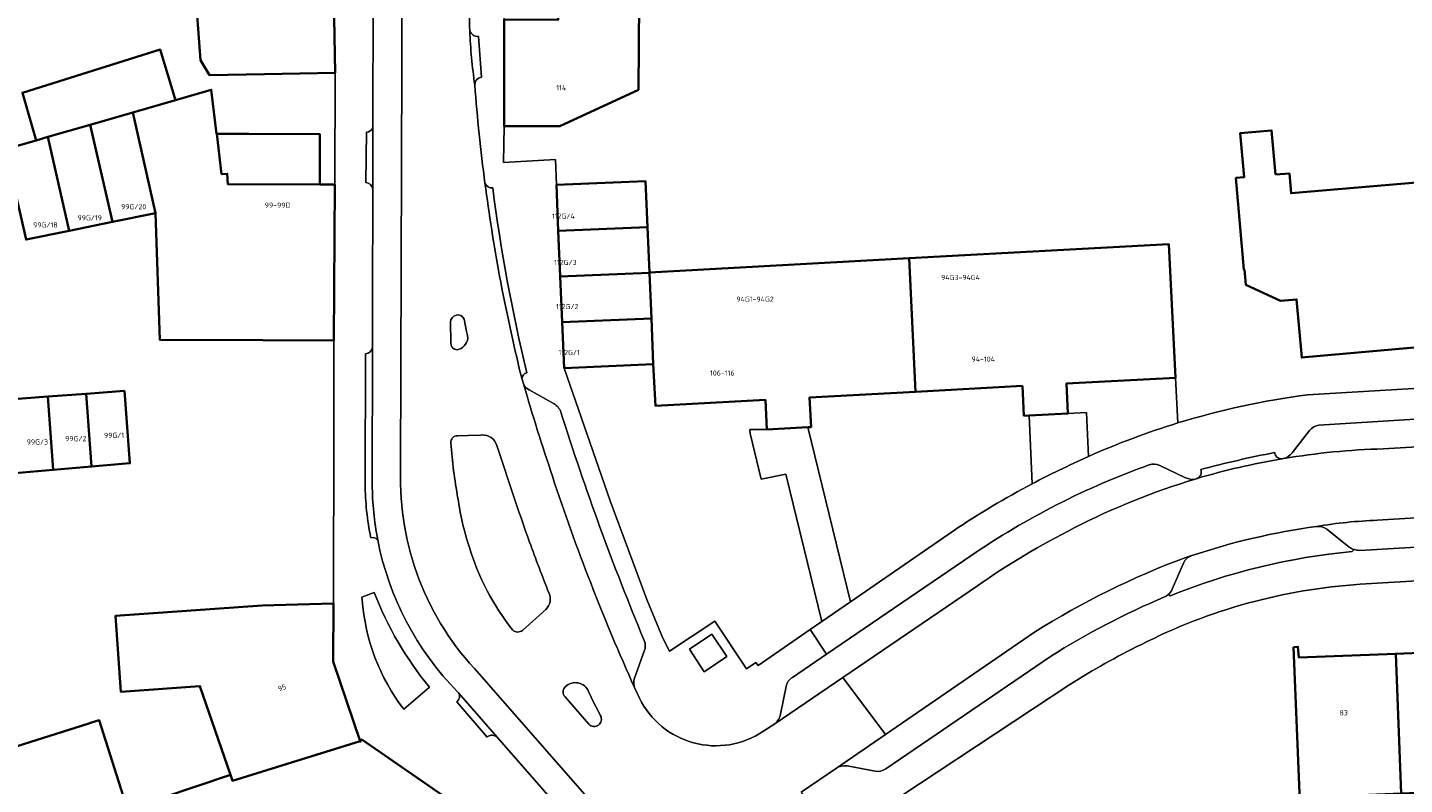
# Model space of a CAD drawing. Header units: metres. Extents: x 197700 to 204338, y 317132 to 325229.
# Tile 830 of 1056: x 202359 to 202456, y 320626 to 320679. Entities that reach past the tile are written whole.
import ezdxf
from ezdxf.enums import TextEntityAlignment as Align

# ---------------------------------------------------------------- set-up
doc = ezdxf.new("R2010")
doc.units = ezdxf.units.M
for name, color, linetype, lineweight in [('B-WE-OG-BEBOUWING-GV', 7, 'Continuous', 35), ('B-WE-OG-BEBOUWING-T18', 10, 'Continuous', 18), ('B-WE-OG-TERREIN_CULTUURSCHEIDING-GV', 7, 'Continuous', 18), ('B-WE-OG-TERREIN_ERF-GV', 7, 'Continuous', 18), ('B-WE-OG-WEG-GV', 7, 'Continuous', 18), ('B-WE-VH-VERHARDING_ASFALT-GV', 252, 'Continuous', 18), ('B-WE-VH-VERHARDING_BETONSTRAATSTEEN-GV', 252, 'Continuous', 18), ('B-WE-VH-VERHARDING_OPEN-GV', 252, 'Continuous', 18), ('B-WE-VH-VERHARDING_STRAATBAKSTEEN-GV', 252, 'Continuous', 18), ('B-WE-VH-VERHARDING_TEGEL-GV', 252, 'Continuous', 18)]:
    doc.layers.add(name, color=color, linetype=linetype, lineweight=lineweight)
doc.styles.add('NLCS-ISO-M200-T18', font='NLCS-ISO.ttf', dxfattribs={"height": 0.36})

msp = doc.modelspace()

# ---------------------------------------------------------------- linework, layer by layer
at = {"layer": 'B-WE-OG-BEBOUWING-GV'}
for points in [[(202380.646, 320676.01), (202380.526, 320682.462), (202370.786, 320682.262), (202371.182, 320676.907), (202371.818, 320675.846), (202375.666, 320675.917)], [(202392.496, 320679.75), (202392.494, 320672.275), (202396.394, 320672.274), (202401.919, 320674.818), (202401.971, 320681.045), (202396.306, 320681.028), (202396.293, 320679.733)], [(202360.48, 320671.507), (202363.454, 320672.368), (202366.431, 320673.23), (202369.43, 320674.098), (202368.351, 320677.651), (202358.683, 320674.609), (202359.65, 320671.267)], [(202380.553, 320657.22), (202380.602, 320668.168), (202379.552, 320668.173), (202373.095, 320668.206), (202373.067, 320668.925), (202372.667, 320668.909), (202372.322, 320671.726), (202372.317, 320671.726), (202371.942, 320674.825), (202369.43, 320674.098), (202366.431, 320673.23), (202368.036, 320666.163), (202368.329, 320657.276), (202375.554, 320657.243)], [(202368.036, 320666.163), (202366.431, 320673.23), (202363.454, 320672.368), (202365.004, 320665.545)], [(202357.507, 320670.647), (202358.947, 320664.311), (202361.975, 320664.928), (202360.48, 320671.507), (202359.65, 320671.267)], [(202363.454, 320672.368), (202360.48, 320671.507), (202361.975, 320664.928), (202365.004, 320665.545)], [(202379.552, 320668.173), (202379.568, 320671.693), (202374.568, 320671.716), (202372.322, 320671.726), (202372.667, 320668.909), (202373.067, 320668.925), (202373.095, 320668.206)], [(202446.618, 320668.87), (202446.358, 320671.969), (202444.157, 320671.784), (202444.417, 320668.682), (202443.844, 320668.633), (202444.395, 320662.197), (202444.445, 320662.201), (202444.536, 320661.133), (202446.985, 320660.011), (202448.111, 320660.11), (202448.472, 320656.026), (202448.698, 320656.046), (202488.868, 320659.601), (202487.86, 320670.983), (202447.719, 320667.559), (202447.6, 320668.954)], [(202396.161, 320668.138), (202396.296, 320664.925), (202402.56, 320665.189), (202402.425, 320668.402)], [(202402.695, 320661.978), (202402.694, 320661.997), (202402.56, 320665.189), (202396.296, 320664.925), (202396.432, 320661.714)], [(202428.866, 320654.039), (202428.975, 320651.943), (202429.329, 320651.961), (202432.061, 320652.103), (202431.951, 320654.201), (202439.621, 320654.6), (202439.131, 320663.997), (202420.912, 320662.997), (202421.368, 320653.627)], [(202420.912, 320662.997), (202402.694, 320661.997), (202402.695, 320661.978), (202402.826, 320658.767), (202402.958, 320655.556), (202403.117, 320652.632), (202410.826, 320653.053), (202410.939, 320650.98), (202413.799, 320651.136), (202414.034, 320651.149), (202413.921, 320653.217), (202421.368, 320653.627)], [(202402.826, 320658.767), (202402.695, 320661.978), (202396.432, 320661.714), (202396.568, 320658.503)], [(202396.568, 320658.503), (202396.703, 320655.292), (202402.958, 320655.556), (202402.826, 320658.767)], [(202360.848, 320648.146), (202360.465, 320653.287), (202357.773, 320653.086), (202358.159, 320647.912)], [(202360.465, 320653.287), (202360.848, 320648.146), (202363.539, 320648.38), (202363.158, 320653.487)], [(202363.539, 320648.38), (202366.228, 320648.613), (202365.851, 320653.688), (202363.158, 320653.487)], [(202373.296, 320626.742), (202373.435, 320626.34), (202382.38, 320629.104), (202380.507, 320634.715), (202380.519, 320638.783), (202380.496, 320638.782), (202375.522, 320638.639), (202365.209, 320637.903), (202365.606, 320632.57), (202371.141, 320632.981)], [(202447.888, 320635.713), (202448.351, 320624.352), (202448.68, 320624.365), (202448.647, 320625.164), (202455.458, 320625.442), (202455.071, 320635.253), (202448.261, 320634.985), (202448.2, 320635.734)], [(202455.458, 320625.442), (202462.288, 320625.721), (202462.321, 320624.922), (202462.651, 320624.936), (202462.188, 320636.297), (202461.876, 320636.285), (202461.882, 320635.522), (202455.071, 320635.253)], [(202364.599, 320623.609), (202366.135, 320624.084), (202366.059, 320624.323), (202364.084, 320630.586), (202363.471, 320630.393), (202363.353, 320630.356), (202354.606, 320627.594), (202336.084, 320621.747), (202338.5, 320615.269), (202339.269, 320615.515), (202342.583, 320616.574), (202351.536, 320619.435), (202357.323, 320621.284)], [(202382.38, 320629.104), (202373.435, 320626.34), (202373.296, 320626.742), (202366.059, 320624.323), (202366.135, 320624.084), (202364.599, 320623.609), (202365.934, 320620.254), (202369.505, 320621.815), (202370.379, 320619.878), (202369.905, 320619.599), (202371.547, 320615.927), (202374.164, 320617.096), (202374.091, 320617.187), (202376.532, 320618.316), (202379.1, 320619.859), (202388.78, 320624.654), (202388.682, 320624.721), (202388.808, 320624.876), (202382.504, 320629.231), (202382.391, 320629.071)]]:
    msp.add_lwpolyline(points, close=True, dxfattribs=at)
at = {"layer": 'B-WE-OG-TERREIN_CULTUURSCHEIDING-GV'}
for points in [[(202449.51, 320644.18, 0.046512), (202440.749, 320642.134)], [(202450.226, 320643.982, 0.19125), (202449.51, 320644.18)], [(202452.137, 320642.565, -0.065348), (202451.799, 320642.715)], [(202439.234, 320639.317, -0.072134), (202451.999, 320642.419)], [(202440.749, 320642.134, 0.221891), (202440.176, 320641.609)], [(202439.374, 320639.772, -0.124476), (202439.105, 320639.396)], [(202382.53, 320639.032, 0.145376), (202385.444, 320631.357)], [(202387.261, 320632.902, -0.08119), (202383.378, 320639.543)]]:
    msp.add_lwpolyline(points, format="xyb", dxfattribs=at)
for points in [[(202451.799, 320642.715), (202450.226, 320643.982)], [(202451.999, 320642.419), (202452.137, 320642.565)], [(202440.176, 320641.609), (202439.374, 320639.772)], [(202383.378, 320639.543), (202383.197, 320639.477), (202382.518, 320639.209), (202382.53, 320639.032)], [(202439.105, 320639.396), (202439.234, 320639.317)], [(202385.444, 320631.357), (202387.261, 320632.902)]]:
    msp.add_lwpolyline(points, dxfattribs=at)
at = {"layer": 'B-WE-OG-TERREIN_ERF-GV'}
for points in [[(202392.635, 320686.588), (202392.496, 320679.75), (202396.293, 320679.733), (202396.306, 320681.028), (202401.971, 320681.045), (202401.919, 320674.818), (202396.394, 320672.274), (202392.494, 320672.275), (202392.449, 320669.712), (202396.088, 320669.919), (202396.161, 320668.138), (202402.425, 320668.402), (202402.56, 320665.189), (202402.694, 320661.997), (202420.912, 320662.997), (202439.131, 320663.997), (202439.621, 320654.6), (202439.785, 320651.439)], [(202357.507, 320670.647), (202359.65, 320671.267), (202358.683, 320674.609), (202368.351, 320677.651), (202369.43, 320674.098), (202371.942, 320674.825), (202372.317, 320671.726), (202372.322, 320671.726), (202374.568, 320671.716), (202379.568, 320671.693), (202379.552, 320668.173), (202380.602, 320668.168), (202380.646, 320676.01), (202375.666, 320675.917), (202371.818, 320675.846), (202371.182, 320676.907), (202370.786, 320682.262)], [(202354.606, 320627.594), (202363.353, 320630.356), (202363.471, 320630.393), (202364.084, 320630.586), (202366.059, 320624.323), (202373.296, 320626.742), (202371.141, 320632.981), (202365.606, 320632.57), (202365.209, 320637.903), (202375.522, 320638.639), (202380.496, 320638.782), (202380.519, 320638.783), (202380.533, 320651.048), (202380.553, 320657.22), (202375.554, 320657.243), (202368.329, 320657.276), (202368.036, 320666.163), (202365.004, 320665.545), (202361.975, 320664.928), (202358.947, 320664.311)], [(202439.785, 320651.439), (202439.621, 320654.6), (202431.951, 320654.201)], [(202431.951, 320654.201), (202432.061, 320652.103), (202433.372, 320652.172), (202433.511, 320649.095)], [(202448.881, 320653.417), (202474.361, 320654.936)], [(202357.773, 320653.086), (202360.465, 320653.287), (202363.158, 320653.487), (202365.851, 320653.688), (202366.228, 320648.613), (202363.539, 320648.38), (202360.848, 320648.146), (202358.159, 320647.912)], [(202429.329, 320651.961), (202428.975, 320651.943), (202428.866, 320654.039), (202421.368, 320653.627), (202413.921, 320653.217), (202414.034, 320651.149), (202413.799, 320651.136), (202416.791, 320638.887), (202424.028, 320643.879)], [(202429.562, 320647.175), (202429.329, 320651.961)], [(202456.434, 320551.675), (202456.072, 320564.289), (202455.873, 320571.239), (202452.932, 320616.532), (202452.857, 320617.687), (202467.508, 320619.811), (202466.405, 320640.909), (202463.352, 320640.764), (202452.574, 320640.123)], [(202432.198, 320633.084), (202416.407, 320622.657), (202415.977, 320621.604), (202415.905, 320620.685)]]:
    msp.add_lwpolyline(points, dxfattribs=at)
for points in [[(202444.417, 320668.682), (202444.157, 320671.784), (202446.358, 320671.969), (202446.618, 320668.87), (202447.6, 320668.954), (202447.719, 320667.559), (202487.86, 320670.983), (202488.868, 320659.601), (202448.698, 320656.046), (202448.472, 320656.026), (202448.111, 320660.11), (202446.985, 320660.011), (202444.536, 320661.133), (202444.445, 320662.201), (202444.395, 320662.197), (202443.844, 320668.633)], [(202410.826, 320653.053), (202403.117, 320652.632), (202402.958, 320655.556), (202396.703, 320655.292), (202399.941, 320645.973), (202402.518, 320639.051), (202403.64, 320636.351), (202404.098, 320635.434), (202407.27, 320637.536), (202409.508, 320634.2), (202410.167, 320634.636), (202410.315, 320634.421), (202413.969, 320636.941), (202414.779, 320637.5), (202412.275, 320647.839), (202410.525, 320647.495), (202409.762, 320650.71), (202409.736, 320650.972), (202410.939, 320650.98)], [(202455.458, 320625.442), (202448.647, 320625.164), (202448.68, 320624.365), (202448.351, 320624.352), (202447.888, 320635.713), (202448.2, 320635.734), (202448.261, 320634.985), (202455.071, 320635.253), (202461.882, 320635.522), (202461.876, 320636.285), (202462.188, 320636.297), (202462.651, 320624.936), (202462.321, 320624.922), (202462.288, 320625.721)]]:
    msp.add_lwpolyline(points, close=True, dxfattribs=at)
for points in [[(202439.785, 320651.439, -0.041762), (202448.881, 320653.417)], [(202433.511, 320649.095, -0.029986), (202439.785, 320651.439)], [(202424.028, 320643.879, -0.026091), (202429.562, 320647.175)], [(202452.574, 320640.123, 0.101821), (202437.181, 320635.882)], [(202437.181, 320635.882, 0.02891), (202432.198, 320633.084)]]:
    msp.add_lwpolyline(points, format="xyb", dxfattribs=at)
at = {"layer": 'B-WE-OG-WEG-GV'}
for points in [[(202389.222, 320650.547, 0.428038), (202388.748, 320650.032)], [(202391.984, 320649.869, 0.339901), (202390.949, 320650.599)], [(202388.748, 320650.032, 0.025363), (202389.252, 320646.167)], [(202394.28, 320643.087, -0.009806), (202391.984, 320649.869)], [(202389.252, 320646.167, 0.042616), (202390.052, 320642.7)], [(202390.052, 320642.7, 0.09442), (202393.086, 320636.93)], [(202395.633, 320639.514, -0.006464), (202394.28, 320643.087)], [(202395.41, 320638.363, 0.340935), (202395.633, 320639.514)], [(202393.086, 320636.93, 0.408523), (202393.796, 320636.904)]]:
    msp.add_lwpolyline(points, format="xyb", dxfattribs=at)
for points in [[(202389.981, 320650.555), (202389.222, 320650.547)], [(202390.949, 320650.599), (202390.848, 320650.594), (202389.981, 320650.555)], [(202393.796, 320636.904), (202395.41, 320638.363)]]:
    msp.add_lwpolyline(points, dxfattribs=at)
at = {"layer": 'B-WE-VH-VERHARDING_ASFALT-GV'}
for points in [[(202473.177, 320650.752), (202454.195, 320649.624)], [(202447.187, 320648.945), (202447.068, 320648.925)], [(202441.125, 320647.543), (202440.98, 320647.5)], [(202453.773, 320644.609), (202475.937, 320645.943), (202478.087, 320646.06)], [(202440.344, 320642.011), (202440.749, 320642.134)], [(202425.708, 320640.021), (202416.27, 320633.587), (202419.261, 320629.574), (202429.723, 320636.762)]]:
    msp.add_lwpolyline(points, dxfattribs=at)
for points in [[(202454.195, 320649.624, 0.034398), (202447.187, 320648.945)], [(202447.068, 320648.925, 0.030256), (202441.125, 320647.543)], [(202440.98, 320647.5, 0.045768), (202432.508, 320644.078)], [(202449.51, 320644.18, -0.033559), (202453.773, 320644.609)], [(202432.508, 320644.078, 0.035801), (202425.708, 320640.021)], [(202440.749, 320642.134, -0.046512), (202449.51, 320644.18)], [(202429.723, 320636.762, -0.05228), (202440.344, 320642.011)]]:
    msp.add_lwpolyline(points, format="xyb", dxfattribs=at)
at = {"layer": 'B-WE-VH-VERHARDING_BETONSTRAATSTEEN-GV'}
for points in [[(202385.346, 320683.823), (202385.23, 320648.154)], [(202390.895, 320675.693), (202390.697, 320678.552)], [(202382.828, 320671.856), (202382.78, 320668.31)], [(202383.27, 320667.845), (202383.279, 320672.151)], [(202388.737, 320658.505), (202388.746, 320657.057)], [(202388.746, 320657.057), (202388.737, 320658.505)], [(202389.946, 320657.365), (202389.913, 320657.58), (202389.855, 320657.86), (202389.7, 320658.724)], [(202389.7, 320658.724), (202389.855, 320657.86), (202389.913, 320657.58), (202389.946, 320657.365)], [(202382.776, 320656.299), (202382.744, 320647.167)], [(202383.238, 320647.115), (202383.248, 320656.762)], [(202393.866, 320654.116), (202393.736, 320654.567), (202393.688, 320654.741)], [(202393.688, 320654.741), (202393.736, 320654.567)], [(202475.608, 320652.893), (202449.68, 320651.288)], [(202389.222, 320650.547), (202389.981, 320650.555), (202390.848, 320650.594), (202390.949, 320650.599)], [(202449.018, 320650.914), (202447.788, 320649.339)], [(202454.195, 320649.624), (202473.177, 320650.752)], [(202440.32, 320647.599), (202438.518, 320648.459)], [(202478.087, 320646.06), (202475.937, 320645.943), (202453.773, 320644.609)], [(202450.226, 320643.982), (202451.799, 320642.715)], [(202452.542, 320642.499), (202475.401, 320643.857)], [(202425.251, 320642.122), (202415.113, 320635.209), (202412.72, 320633.578)], [(202439.374, 320639.772), (202440.176, 320641.609)], [(202440.749, 320642.134), (202440.344, 320642.011)], [(202416.27, 320633.587), (202425.708, 320640.021)], [(202395.41, 320638.363), (202393.796, 320636.904)], [(202429.723, 320636.762), (202419.261, 320629.574)], [(202419.275, 320627.167), (202430.843, 320635.06)], [(202390.745, 320633.843), (202406.851, 320615.42), (202411.46, 320618.04)], [(202401.989, 320632.126), (202401.85, 320632.431), (202401.646, 320632.878)], [(202413.343, 320625.528), (202415.82, 320627.21), (202419.261, 320629.574), (202416.27, 320633.587), (202411.489, 320630.328), (202410.656, 320629.789)], [(202411.489, 320630.328), (202416.27, 320633.587)], [(202412.282, 320632.953), (202411.894, 320631.014)], [(202389.182, 320631.87), (202391.303, 320629.395)], [(202392.006, 320629.389), (202389.284, 320632.504)], [(202396.775, 320632.218), (202398.437, 320630.305)], [(202398.437, 320630.305), (202396.775, 320632.218)], [(202399.252, 320630.902), (202399.099, 320631.233), (202398.793, 320631.805), (202398.425, 320632.607)], [(202398.425, 320632.607), (202398.793, 320631.805), (202399.099, 320631.233), (202399.252, 320630.902)], [(202419.261, 320629.574), (202415.82, 320627.21)], [(202416.565, 320627.373), (202418.525, 320627.01)]]:
    msp.add_lwpolyline(points, dxfattribs=at)
for points in [[(202390.081, 320678.972, -0.027813), (202390.142, 320683.034)], [(202390.436, 320675.152, -0.025936), (202390.081, 320678.972)], [(202390.697, 320678.552, -0.347471), (202390.081, 320678.972)], [(202390.081, 320678.972, 0.025936), (202390.436, 320675.152)], [(202390.436, 320675.152, -0.397948), (202390.895, 320675.693)], [(202391.15, 320668.269, -0.015113), (202390.436, 320675.152)], [(202383.279, 320672.151, -0.333017), (202382.828, 320671.856)], [(202382.78, 320668.31, -0.375961), (202383.27, 320667.845)], [(202392.173, 320661.749, -0.012706), (202391.15, 320668.269)], [(202391.696, 320667.932, -0.330099), (202391.15, 320668.269)], [(202391.15, 320668.269, 0.012706), (202392.173, 320661.749)], [(202394.084, 320654.961, -0.026964), (202391.696, 320667.932)], [(202393.688, 320654.741, -0.012722), (202392.173, 320661.749)], [(202392.173, 320661.749, 0.012722), (202393.688, 320654.741)], [(202389.7, 320658.724, 0.823168), (202388.737, 320658.505)], [(202388.737, 320658.505, -0.823168), (202389.7, 320658.724)], [(202388.746, 320657.057, 0.406615), (202389.197, 320656.574)], [(202389.197, 320656.574, -0.406615), (202388.746, 320657.057)], [(202389.197, 320656.574, 0.315431), (202389.946, 320657.365)], [(202389.946, 320657.365, -0.315431), (202389.197, 320656.574)], [(202383.248, 320656.762, -0.390507), (202382.776, 320656.299)], [(202393.736, 320654.567, -0.306786), (202394.084, 320654.961)], [(202395.884, 320647.7, -0.008851), (202393.866, 320654.116)], [(202449.68, 320651.288, 0.170949), (202449.018, 320650.914)], [(202388.748, 320650.032, -0.428038), (202389.222, 320650.547)], [(202390.949, 320650.599, -0.339901), (202391.984, 320649.869)], [(202389.252, 320646.167, -0.025363), (202388.748, 320650.032)], [(202391.984, 320649.869, 0.009806), (202394.28, 320643.087)], [(202446.578, 320649.364, 0.017514), (202441.392, 320648.179)], [(202447.068, 320648.925, -0.416682), (202446.578, 320649.364)], [(202447.187, 320648.945, -0.034398), (202454.195, 320649.624)], [(202447.788, 320649.339, -0.187648), (202447.187, 320648.945)], [(202437.758, 320648.499, 0.064001), (202425.251, 320642.122)], [(202438.518, 320648.459, 0.196973), (202437.758, 320648.499)], [(202441.125, 320647.543, -0.030256), (202447.068, 320648.925)], [(202385.23, 320648.154, 0.202951), (202390.745, 320633.843)], [(202401.646, 320632.878, -0.026738), (202395.884, 320647.7)], [(202432.508, 320644.078, -0.045768), (202440.98, 320647.5)], [(202440.98, 320647.5, -0.171001), (202440.32, 320647.599)], [(202441.392, 320648.179, -0.37138), (202441.125, 320647.543)], [(202382.744, 320647.167, 0.052466), (202383.143, 320643.382)], [(202383.621, 320643.25, -0.046294), (202383.238, 320647.115)], [(202390.052, 320642.7, -0.042616), (202389.252, 320646.167)], [(202453.773, 320644.609, 0.033559), (202449.51, 320644.18)], [(202425.708, 320640.021, -0.035801), (202432.508, 320644.078)], [(202449.51, 320644.18, -0.19125), (202450.226, 320643.982)], [(202383.143, 320643.382, -0.285836), (202383.621, 320643.25)], [(202393.086, 320636.93, -0.09442), (202390.052, 320642.7)], [(202394.28, 320643.087, 0.006464), (202395.633, 320639.514)], [(202451.799, 320642.715, 0.065348), (202452.137, 320642.565)], [(202452.137, 320642.565, 0.069307), (202452.542, 320642.499)], [(202440.344, 320642.011, 0.05228), (202429.723, 320636.762)], [(202440.176, 320641.609, -0.221891), (202440.749, 320642.134)], [(202439.105, 320639.396, 0.124476), (202439.374, 320639.772)], [(202395.633, 320639.514, -0.340935), (202395.41, 320638.363)], [(202430.843, 320635.06, -0.040824), (202438.834, 320639.234)], [(202438.834, 320639.234, 0.086373), (202439.105, 320639.396)], [(202393.796, 320636.904, -0.408523), (202393.086, 320636.93)], [(202396.799, 320632.94, 0.42641), (202396.775, 320632.218)], [(202396.775, 320632.218, -0.42641), (202396.799, 320632.94)], [(202398.425, 320632.607, 0.525939), (202396.799, 320632.94)], [(202396.799, 320632.94, -0.525939), (202398.425, 320632.607)], [(202412.72, 320633.578, 0.217368), (202412.282, 320632.953)], [(202389.284, 320632.504, -0.407562), (202389.182, 320631.87)], [(202410.656, 320629.789, -0.452613), (202401.989, 320632.126)], [(202398.437, 320630.305, 0.900178), (202399.252, 320630.902)], [(202399.252, 320630.902, -0.900178), (202398.437, 320630.305)], [(202411.894, 320631.014, -0.159945), (202411.489, 320630.328)], [(202391.303, 320629.395, -0.398301), (202392.006, 320629.389)], [(202415.82, 320627.21, -0.18418), (202416.565, 320627.373)], [(202418.525, 320627.01, 0.184508), (202419.275, 320627.167)]]:
    msp.add_lwpolyline(points, format="xyb", dxfattribs=at)
at = {"layer": 'B-WE-VH-VERHARDING_OPEN-GV'}
msp.add_lwpolyline([(202408.118, 320635.046), (202407.074, 320636.621), (202405.494, 320635.568), (202406.53, 320633.973)], close=True, dxfattribs=at)
at = {"layer": 'B-WE-VH-VERHARDING_STRAATBAKSTEEN-GV'}
for points in [[(202382.819, 320690.867), (202382.85, 320694.543), (202381.189, 320694.777), (202380.754, 320694.785), (202380.38, 320690.265), (202380.526, 320682.462), (202380.646, 320676.01), (202380.602, 320668.168), (202380.553, 320657.22), (202380.533, 320651.048), (202380.519, 320638.783), (202380.507, 320634.715), (202382.38, 320629.104), (202382.391, 320629.071), (202382.504, 320629.231), (202388.808, 320624.876), (202388.682, 320624.721), (202388.78, 320624.654), (202395.311, 320620.193)], [(202386.639, 320694.528), (202383.329, 320694.537), (202383.32, 320690.417), (202383.279, 320672.151), (202383.27, 320667.845), (202383.252, 320660.023), (202383.248, 320656.762), (202383.238, 320647.115)], [(202383.279, 320672.151), (202383.32, 320690.417)], [(202396.703, 320655.292), (202396.568, 320658.503), (202396.432, 320661.714), (202396.296, 320664.925), (202396.161, 320668.138), (202396.088, 320669.919), (202392.449, 320669.712), (202392.494, 320672.275), (202392.496, 320679.75), (202392.635, 320686.588)], [(202385.23, 320648.154), (202385.346, 320683.823)], [(202390.697, 320678.552), (202390.895, 320675.693)], [(202382.78, 320668.31), (202382.828, 320671.856)], [(202383.248, 320656.762), (202383.252, 320660.023), (202383.27, 320667.845)], [(202382.744, 320647.167), (202382.776, 320656.299)], [(202412.72, 320633.578), (202415.113, 320635.209), (202413.969, 320636.941), (202410.315, 320634.421), (202410.167, 320634.636), (202409.508, 320634.2), (202407.27, 320637.536), (202404.098, 320635.434), (202403.64, 320636.351), (202402.518, 320639.051), (202399.941, 320645.973), (202396.703, 320655.292)], [(202393.736, 320654.567), (202393.866, 320654.116)], [(202395.998, 320652.793), (202394.251, 320653.76)], [(202394.251, 320653.76), (202395.998, 320652.793)], [(202382.53, 320639.032), (202382.518, 320639.209), (202383.197, 320639.477), (202383.378, 320639.543)], [(202401.637, 320633.525), (202402.326, 320635.418)], [(202402.326, 320635.418), (202401.637, 320633.525)], [(202389.23, 320632.566), (202389.284, 320632.504), (202392.006, 320629.389), (202401.75, 320618.236), (202405.092, 320614.42), (202406.851, 320615.42), (202390.745, 320633.843)], [(202387.261, 320632.902), (202385.444, 320631.357)], [(202401.646, 320632.878), (202401.621, 320632.993)], [(202401.621, 320632.993), (202401.646, 320632.878), (202401.85, 320632.431), (202401.989, 320632.126)], [(202411.894, 320631.014), (202412.282, 320632.953)], [(202391.303, 320629.395), (202389.182, 320631.87)], [(202389.284, 320632.504), (202389.23, 320632.566)], [(202410.656, 320629.789), (202411.489, 320630.328)], [(202401.75, 320618.236), (202392.006, 320629.389)]]:
    msp.add_lwpolyline(points, dxfattribs=at)
for points in [[(202390.142, 320683.034, 0.027813), (202390.081, 320678.972)], [(202390.081, 320678.972, 0.347471), (202390.697, 320678.552)], [(202390.895, 320675.693, 0.397948), (202390.436, 320675.152)], [(202390.436, 320675.152, 0.015113), (202391.15, 320668.269)], [(202382.828, 320671.856, 0.333017), (202383.279, 320672.151)], [(202383.27, 320667.845, 0.375961), (202382.78, 320668.31)], [(202391.15, 320668.269, 0.330099), (202391.696, 320667.932)], [(202391.696, 320667.932, 0.026964), (202394.084, 320654.961)], [(202382.776, 320656.299, 0.390507), (202383.248, 320656.762)], [(202394.084, 320654.961, 0.306786), (202393.736, 320654.567)], [(202394.251, 320653.76, -0.133454), (202393.866, 320654.116)], [(202393.866, 320654.116, 0.008851), (202395.884, 320647.7)], [(202393.866, 320654.116, 0.133454), (202394.251, 320653.76)], [(202396.477, 320652.203, 0.164564), (202395.998, 320652.793)], [(202395.998, 320652.793, -0.164564), (202396.477, 320652.203)], [(202402.324, 320636.184, -0.022561), (202396.477, 320652.203)], [(202396.477, 320652.203, 0.022561), (202402.324, 320636.184)], [(202390.745, 320633.843, -0.202951), (202385.23, 320648.154)], [(202395.884, 320647.7, 0.026738), (202401.646, 320632.878)], [(202383.143, 320643.382, -0.052466), (202382.744, 320647.167)], [(202383.238, 320647.115, 0.046294), (202383.621, 320643.25)], [(202383.621, 320643.25, 0.285836), (202383.143, 320643.382)], [(202383.621, 320643.25, 0.147013), (202389.23, 320632.566)], [(202389.23, 320632.566, -0.147013), (202383.621, 320643.25)], [(202385.444, 320631.357, -0.145376), (202382.53, 320639.032)], [(202383.378, 320639.543, 0.08119), (202387.261, 320632.902)], [(202402.326, 320635.418, 0.193228), (202402.324, 320636.184)], [(202402.324, 320636.184, -0.193228), (202402.326, 320635.418)], [(202401.621, 320632.993, -0.127932), (202401.637, 320633.525)], [(202401.637, 320633.525, 0.127932), (202401.621, 320632.993)], [(202412.282, 320632.953, -0.217368), (202412.72, 320633.578)], [(202389.182, 320631.87, 0.407562), (202389.284, 320632.504)], [(202401.989, 320632.126, 0.452613), (202410.656, 320629.789)], [(202411.489, 320630.328, 0.159945), (202411.894, 320631.014)], [(202392.006, 320629.389, 0.398301), (202391.303, 320629.395)]]:
    msp.add_lwpolyline(points, format="xyb", dxfattribs=at)
msp.add_lwpolyline([(202408.118, 320635.046), (202406.53, 320633.973), (202405.494, 320635.568), (202407.074, 320636.621)], close=True, dxfattribs=at)
at = {"layer": 'B-WE-VH-VERHARDING_TEGEL-GV'}
for points in [[(202474.361, 320654.936), (202448.881, 320653.417)], [(202433.511, 320649.095), (202433.372, 320652.172), (202432.061, 320652.103)], [(202449.68, 320651.288), (202475.608, 320652.893)], [(202432.061, 320652.103), (202429.329, 320651.961), (202429.562, 320647.175)], [(202447.788, 320649.339), (202449.018, 320650.914)], [(202438.518, 320648.459), (202440.32, 320647.599)], [(202447.068, 320648.925), (202447.187, 320648.945)], [(202440.98, 320647.5), (202441.125, 320647.543)], [(202452.574, 320640.123), (202463.352, 320640.764), (202466.405, 320640.909), (202478.119, 320641.464), (202481.041, 320641.742), (202484.666, 320642.088), (202487.978, 320642.403), (202487.545, 320646.903)], [(202424.028, 320643.879), (202416.791, 320638.887), (202414.779, 320637.5), (202413.969, 320636.941), (202415.113, 320635.209), (202425.251, 320642.122)], [(202475.401, 320643.857), (202452.542, 320642.499)], [(202452.137, 320642.565), (202451.999, 320642.419)], [(202439.234, 320639.317), (202439.105, 320639.396)], [(202430.843, 320635.06), (202419.275, 320627.167)], [(202415.82, 320627.21), (202413.343, 320625.528), (202415.977, 320621.604), (202416.407, 320622.657), (202432.198, 320633.084)], [(202418.525, 320627.01), (202416.565, 320627.373)]]:
    msp.add_lwpolyline(points, dxfattribs=at)
for points in [[(202448.881, 320653.417, 0.041762), (202439.785, 320651.439)], [(202439.785, 320651.439, 0.029986), (202433.511, 320649.095)], [(202449.018, 320650.914, -0.170949), (202449.68, 320651.288)], [(202441.392, 320648.179, -0.017514), (202446.578, 320649.364)], [(202446.578, 320649.364, 0.416682), (202447.068, 320648.925)], [(202447.187, 320648.945, 0.187648), (202447.788, 320649.339)], [(202425.251, 320642.122, -0.064001), (202437.758, 320648.499)], [(202431.437, 320648.123, -0.010179), (202433.511, 320649.095)], [(202433.511, 320649.095, 0.010179), (202431.437, 320648.123)], [(202437.758, 320648.499, -0.196973), (202438.518, 320648.459)], [(202429.562, 320647.175, -0.008719), (202431.437, 320648.123)], [(202431.437, 320648.123, 0.008719), (202429.562, 320647.175)], [(202440.32, 320647.599, 0.171001), (202440.98, 320647.5)], [(202441.125, 320647.543, 0.37138), (202441.392, 320648.179)], [(202429.562, 320647.175, 0.026091), (202424.028, 320643.879)], [(202452.542, 320642.499, -0.069307), (202452.137, 320642.565)], [(202451.999, 320642.419, 0.072134), (202439.234, 320639.317)], [(202437.181, 320635.882, -0.101821), (202452.574, 320640.123)], [(202438.834, 320639.234, 0.040824), (202430.843, 320635.06)], [(202439.105, 320639.396, -0.086373), (202438.834, 320639.234)], [(202432.198, 320633.084, -0.02891), (202437.181, 320635.882)], [(202416.565, 320627.373, 0.18418), (202415.82, 320627.21)], [(202419.275, 320627.167, -0.184508), (202418.525, 320627.01)]]:
    msp.add_lwpolyline(points, format="xyb", dxfattribs=at)
msp.add_lwpolyline([(202413.799, 320651.136), (202410.939, 320650.98), (202409.736, 320650.972), (202409.762, 320650.71), (202410.525, 320647.495), (202412.275, 320647.839), (202414.779, 320637.5), (202416.791, 320638.887)], close=True, dxfattribs=at)

# ---------------------------------------------------------------- texts
at = {"layer": 'B-WE-OG-BEBOUWING-T18', "style": 'NLCS-ISO-M200-T18'}
for s, p in [('114', (202396.495, 320674.964)), ('99G/20', (202366.494, 320666.615)), ('99G/19', (202363.413, 320665.838)), ('112G/4', (202396.653, 320665.957)), ('99G/18', (202360.303, 320665.338)), ('112G/3', (202396.79, 320662.706)), ('94G3-94G4', (202424.524, 320661.65)), ('112G/2', (202396.921, 320659.606)), ('94G1-94G2', (202410.103, 320660.126)), ('112G/1', (202397.057, 320656.388)), ('94-104', (202426.116, 320655.922)), ('106-116', (202407.806, 320654.944)), ('99G/3', (202359.739, 320650.106)), ('99G/2', (202362.43, 320650.34)), ('99G/1', (202365.119, 320650.573))]:
    msp.add_text(s, height=0.36, dxfattribs=at).set_placement(p, align=Align.MIDDLE)
for s, rotation, p in [('99-99D', 359.8, (202376.595, 320666.72)), ('95', 18.4, (202376.907, 320632.867)), ('83', 2.2, (202451.415, 320631.106))]:
    msp.add_text(s, height=0.36, rotation=rotation, dxfattribs=at).set_placement(p, align=Align.MIDDLE)

doc.saveas('drawing.dxf')
